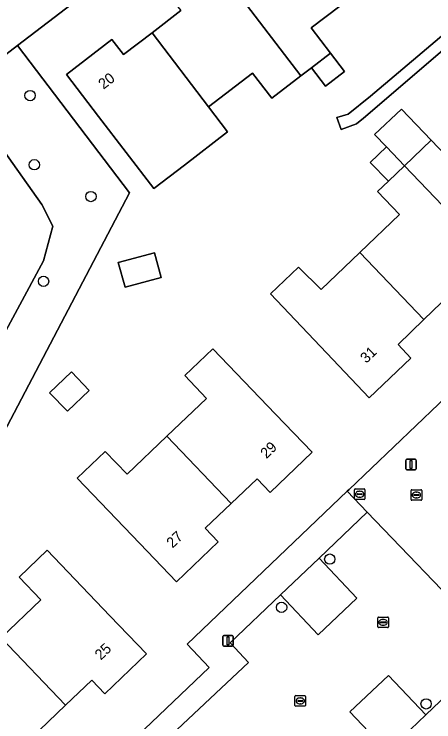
# Model space of a CAD drawing. Extents: x 159352 to 160617, y 385888 to 387323.
# Drawn here: x 159908.5 to 159948.2, y 386419.7 to 386486.6 of the extents above; entities that cross this region are included whole.
import ezdxf

# ---------------------------------------------------------------- set-up
doc = ezdxf.new("R2010")
doc.units = 0
for name, color, linetype in [('IMGEO_Boom', 7, 'Continuous'), ('IMGEO_Brandkraan', 7, 'Continuous'), ('IMGEO_Erf', 7, 'Continuous'), ('IMGEO_Groenvoorziening', 7, 'Continuous'), ('IMGEO_Kolk', 7, 'Continuous'), ('IMGEO_Lichtmast', 7, 'Continuous'), ('IMGEO_Pand', 7, 'Continuous'), ('IMGEO_Pand_nummerreeks', 7, 'Continuous'), ('IMGEO_Parkeervlak_open', 7, 'Continuous'), ('IMGEO_Rijbaan_lokaal_open', 7, 'Continuous'), ('IMGEO_Rioolput', 7, 'Continuous'), ('IMGEO_Voetpad_open', 7, 'Continuous')]:
    doc.layers.add(name, color=color, linetype=linetype)

msp = doc.modelspace()

# ---------------------------------------------------------------- linework, layer by layer
at = {"layer": 'IMGEO_Boom'}
for centre in [(159910.012, 386478.914), (159910.42, 386472.372), (159915.771, 386469.363), (159911.29, 386461.343), (159938.357, 386435.059), (159933.801, 386430.501), (159947.469, 386421.371)]:
    msp.add_circle(centre, 0.489, dxfattribs=at)
at = {"layer": 'IMGEO_Brandkraan'}
for p, q in [((159940.684, 386440.778), (159940.684, 386441.63)), ((159940.759, 386441.704), (159941.611, 386441.704)), ((159941.685, 386441.63), (159941.685, 386440.778)), ((159940.943, 386441.198), (159940.943, 386441.21)), ((159941.381, 386441.161), (159940.983, 386441.161)), ((159940.986, 386441.247), (159941.384, 386441.247)), ((159941.172, 386441.484), (159941.197, 386441.484)), ((159941.427, 386441.21), (159941.427, 386441.198)), ((159941.611, 386440.704), (159940.759, 386440.704)), ((159941.195, 386440.924), (159941.17, 386440.924))]:
    msp.add_line(p, q, dxfattribs=at)
for points in [[(159940.684, 386440.778), (159940.684, 386441.63)], [(159940.759, 386441.704), (159941.611, 386441.704)], [(159941.685, 386441.63), (159941.685, 386440.778)], [(159941.611, 386440.704), (159940.759, 386440.704)]]:
    msp.add_lwpolyline(points, dxfattribs=at)
for centre, radius, start, end in [((159940.761, 386441.628), 0.0765, 91.55205, 178.44795), ((159940.761, 386441.628), 0.0765, 91.55205, 178.44795), ((159941.609, 386441.628), 0.0765, 1.55205, 88.44795), ((159941.609, 386441.628), 0.0765, 1.55205, 88.44795), ((159940.983, 386441.207), 0.0403, 85.87752, 175.75265), ((159940.98, 386441.197), 0.0366, 178.93798, 274.71019), ((159941.384, 386441.204), 0.043, 264.86636, 352.45326), ((159941.388, 386441.209), 0.0386, 1.73085, 96.63898), ((159940.761, 386440.78), 0.0765, 181.55205, 268.44795), ((159940.761, 386440.78), 0.0765, 181.55205, 268.44795), ((159941.609, 386440.78), 0.0765, 271.55205, 358.44795), ((159941.609, 386440.78), 0.0765, 271.55205, 358.44795)]:
    msp.add_arc(centre, radius, start, end, dxfattribs=at)
for centre, major_axis, ratio, start_param, end_param in [((159941.171, 386441.204), (-0.387, 0.002), 0.722429, 4.712389, 7.853982), ((159941.196, 386441.204), (-0.39, 0.002), 0.717154, 1.570796, 4.712389)]:
    msp.add_ellipse(centre, major_axis=major_axis, ratio=ratio, start_param=start_param, end_param=end_param, dxfattribs=at)
at = {"layer": 'IMGEO_Erf'}
for points in [[(159984.546, 386541.708), (159952.365, 386517.008), (159930.173, 386500), (159908.837, 386483.648), (159919.421, 386469.713), (159895.899, 386424.892), (159897.755, 386422.547), (159906.169, 386411.913)], [(159909.286, 386407.974), (159926.958, 386424.813), (159924.882, 386427.008), (159940.005, 386441.479), (159940.175, 386441.642), (159952.85, 386453.77), (159973.946, 386473.913), (159957.824, 386490.735), (159941.542, 386476.782), (159940.898, 386476.23), (159939.42, 386475.71), (159939.031, 386476.836), (159940.095, 386477.157), (159942.214, 386478.854), (159957.669, 386491.994), (159974.462, 386474.406), (159986.987, 386486.365)], [(159940.728, 386488.474), (159936.603, 386485.311), (159938.43, 386482.931), (159939.753, 386481.207), (159937.948, 386479.821), (159936.624, 386481.546), (159935.633, 386480.786), (159932.873, 386478.67), (159931.047, 386481.051), (159926.894, 386477.866), (159928.7, 386475.5), (159924.618, 386472.339), (159921.707, 386470.111), (159916.485, 386476.931), (159913.446, 386480.9), (159917.761, 386484.225), (159918.861, 386482.799), (159921.547, 386484.859), (159924.274, 386486.951)], [(159949.721, 386460.091), (159947.266, 386457.73), (159944.823, 386455.38), (159946.032, 386454.081), (159942.096, 386450.327), (159938.647, 386453.947), (159932.738, 386460.147), (159935.392, 386462.687), (159937.533, 386460.574), (159941.195, 386464.075), (159944.959, 386467.673), (159942.883, 386469.845), (159943.894, 386470.811), (159942.189, 386472.593), (159943.72, 386474.056), (159942.599, 386475.228), (159945.126, 386477.642), (159947.948, 386474.688), (159950.024, 386472.515)]]:
    msp.add_lwpolyline(points, dxfattribs=at)
for points in [[(159922.402, 386461.711), (159918.994, 386460.786), (159918.362, 386463.115), (159921.77, 386464.04)], [(159933.231, 386448.779), (159936.689, 386445.166), (159932.726, 386441.374), (159931.482, 386442.673), (159929.037, 386440.334), (159926.573, 386437.976), (159927.802, 386436.691), (159923.855, 386432.914), (159920.398, 386436.526), (159914.478, 386442.714), (159917.13, 386445.252), (159919.202, 386443.087), (159922.957, 386446.68), (159926.71, 386450.272), (159924.654, 386452.42), (159927.313, 386454.964)], [(159913.55, 386449.047), (159911.867, 386450.805), (159913.934, 386452.783), (159915.617, 386451.024)], [(159921.02, 386426.091), (159917.082, 386422.322), (159915.845, 386423.615), (159913.372, 386421.248), (159910.913, 386418.896), (159912.133, 386417.621), (159908.179, 386413.837), (159904.717, 386417.455), (159903.947, 386418.26), (159903.342, 386417.681), (159901.731, 386419.365), (159902.336, 386419.944), (159898.798, 386423.642), (159901.451, 386426.181), (159903.523, 386424.016), (159907.28, 386427.611), (159911.031, 386431.201), (159908.975, 386433.349), (159911.638, 386435.897), (159917.564, 386429.704)]]:
    msp.add_lwpolyline(points, close=True, dxfattribs=at)
at = {"layer": 'IMGEO_Groenvoorziening'}
msp.add_lwpolyline([(159897.755, 386422.547), (159895.899, 386424.892), (159919.421, 386469.713), (159908.837, 386483.648), (159903.401, 386479.482), (159911.118, 386468.603), (159912.182, 386466.548), (159911.28, 386463.267), (159892.72, 386428.803), (159890.362, 386425.853), (159891.568, 386423.871), (159894.873, 386419.789)], close=True, dxfattribs=at)
msp.add_lwpolyline([(159903.397, 386409.26), (159894.873, 386419.789), (159891.568, 386423.871), (159890.362, 386425.853), (159892.72, 386428.803), (159911.28, 386463.267), (159912.182, 386466.548), (159911.118, 386468.603), (159903.401, 386479.482), (159898.246, 386475.531), (159868.81, 386452.849), (159861.63, 386447.437), (159858.062, 386444.883), (159859.683, 386441.676), (159862.985, 386435.144), (159862.48, 386434.87), (159863.478, 386432.889), (159864.006, 386433.182), (159868.904, 386423.524), (159868.367, 386423.245), (159869.762, 386420.592), (159870.307, 386420.849), (159874.77, 386412.13)], dxfattribs=at)
at = {"layer": 'IMGEO_Kolk'}
for p, q in [((159942.97, 386429.58), (159943.822, 386429.58)), ((159942.895, 386428.654), (159942.895, 386429.506)), ((159943.154, 386429.074), (159943.154, 386429.086)), ((159943.592, 386429.037), (159943.194, 386429.037)), ((159943.197, 386429.123), (159943.595, 386429.123)), ((159943.383, 386429.36), (159943.408, 386429.36)), ((159943.638, 386429.086), (159943.638, 386429.074)), ((159943.896, 386429.506), (159943.896, 386428.654)), ((159943.822, 386428.58), (159942.97, 386428.58)), ((159943.406, 386428.8), (159943.381, 386428.8)), ((159935.065, 386421.226), (159935.065, 386422.078)), ((159935.14, 386422.152), (159935.992, 386422.152)), ((159935.324, 386421.646), (159935.324, 386421.658)), ((159935.762, 386421.609), (159935.364, 386421.609)), ((159935.367, 386421.695), (159935.765, 386421.695)), ((159935.553, 386421.932), (159935.578, 386421.932)), ((159935.808, 386421.658), (159935.808, 386421.646)), ((159936.066, 386422.078), (159936.066, 386421.226)), ((159935.992, 386421.152), (159935.14, 386421.152)), ((159935.576, 386421.372), (159935.551, 386421.372))]:
    msp.add_line(p, q, dxfattribs=at)
for points in [[(159942.97, 386429.58), (159943.822, 386429.58)], [(159942.895, 386428.654), (159942.895, 386429.506)], [(159943.896, 386429.506), (159943.896, 386428.654)], [(159943.822, 386428.58), (159942.97, 386428.58)], [(159935.065, 386421.226), (159935.065, 386422.078)], [(159935.14, 386422.152), (159935.992, 386422.152)], [(159936.066, 386422.078), (159936.066, 386421.226)], [(159935.992, 386421.152), (159935.14, 386421.152)]]:
    msp.add_lwpolyline(points, dxfattribs=at)
for centre, radius, start, end in [((159942.972, 386429.504), 0.0765, 91.55205, 178.44795), ((159942.972, 386429.504), 0.0765, 91.55205, 178.44795), ((159943.82, 386429.504), 0.0765, 1.55205, 88.44795), ((159943.82, 386429.504), 0.0765, 1.55205, 88.44795), ((159943.194, 386429.083), 0.0403, 85.87752, 175.75265), ((159943.191, 386429.073), 0.0366, 178.93798, 274.71019), ((159943.595, 386429.08), 0.043, 264.86636, 352.45326), ((159943.599, 386429.085), 0.0386, 1.73085, 96.63898), ((159942.972, 386428.656), 0.0765, 181.55205, 268.44795), ((159942.972, 386428.656), 0.0765, 181.55205, 268.44795), ((159943.82, 386428.656), 0.0765, 271.55205, 358.44795), ((159943.82, 386428.656), 0.0765, 271.55205, 358.44795), ((159935.142, 386422.076), 0.0765, 91.55205, 178.44795), ((159935.142, 386422.076), 0.0765, 91.55205, 178.44795), ((159935.364, 386421.655), 0.0403, 85.87752, 175.75265), ((159935.361, 386421.645), 0.0366, 178.93798, 274.71019), ((159935.765, 386421.652), 0.043, 264.86636, 352.45326), ((159935.769, 386421.657), 0.0386, 1.73085, 96.63898), ((159935.99, 386422.076), 0.0765, 1.55205, 88.44795), ((159935.99, 386422.076), 0.0765, 1.55205, 88.44795), ((159935.142, 386421.228), 0.0765, 181.55205, 268.44795), ((159935.142, 386421.228), 0.0765, 181.55205, 268.44795), ((159935.99, 386421.228), 0.0765, 271.55205, 358.44795), ((159935.99, 386421.228), 0.0765, 271.55205, 358.44795)]:
    msp.add_arc(centre, radius, start, end, dxfattribs=at)
for centre, major_axis, ratio, start_param, end_param in [((159943.382, 386429.08), (-0.387, 0.002), 0.722429, 4.712389, 7.853982), ((159943.407, 386429.08), (-0.39, 0.002), 0.717154, 1.570796, 4.712389), ((159935.552, 386421.652), (-0.387, 0.002), 0.722429, 4.712389, 7.853982), ((159935.577, 386421.652), (-0.39, 0.002), 0.717154, 1.570796, 4.712389)]:
    msp.add_ellipse(centre, major_axis=major_axis, ratio=ratio, start_param=start_param, end_param=end_param, dxfattribs=at)
at = {"layer": 'IMGEO_Lichtmast'}
for p, q in [((159945.537, 386443.607), (159945.537, 386444.407)), ((159945.537, 386444.407), (159945.537, 386443.607)), ((159945.637, 386444.507), (159946.427, 386444.507)), ((159946.427, 386444.507), (159945.637, 386444.507)), ((159946.527, 386444.407), (159946.527, 386443.607)), ((159946.527, 386443.607), (159946.527, 386444.407)), ((159946.427, 386443.507), (159945.637, 386443.507)), ((159945.637, 386443.507), (159946.427, 386443.507)), ((159928.233, 386426.938), (159928.233, 386427.738)), ((159928.233, 386427.738), (159928.233, 386426.938)), ((159928.333, 386427.838), (159929.123, 386427.838)), ((159929.123, 386427.838), (159928.333, 386427.838)), ((159929.223, 386427.738), (159929.223, 386426.938)), ((159929.223, 386426.938), (159929.223, 386427.738)), ((159929.123, 386426.838), (159928.333, 386426.838)), ((159928.333, 386426.838), (159929.123, 386426.838))]:
    msp.add_line(p, q, dxfattribs=at)
for points in [[(159945.957, 386444.382), (159946.107, 386444.382), (159946.107, 386443.632), (159945.957, 386443.632), (159945.957, 386444.382)], [(159928.653, 386427.713), (159928.803, 386427.713), (159928.803, 386426.963), (159928.653, 386426.963), (159928.653, 386427.713)]]:
    msp.add_lwpolyline(points, dxfattribs=at)
for centre, start, end in [((159945.637, 386444.407), 90, 180), ((159945.637, 386444.407), 90, 180), ((159946.427, 386444.407), 0, 90), ((159946.427, 386444.407), 360, 90), ((159945.637, 386443.607), 180, 270), ((159945.637, 386443.607), 180, 270), ((159946.427, 386443.607), 270, 0), ((159946.427, 386443.607), 270, 0), ((159928.333, 386427.738), 90, 180), ((159928.333, 386427.738), 90, 180), ((159929.123, 386427.738), 0, 90), ((159929.123, 386427.738), 360, 90), ((159928.333, 386426.938), 180, 270), ((159928.333, 386426.938), 180, 270), ((159929.123, 386426.938), 270, 0), ((159929.123, 386426.938), 270, 0)]:
    msp.add_arc(centre, 0.1, start, end, dxfattribs=at)
at = {"layer": 'IMGEO_Pand'}
for points in [[(159935.379, 386495.471), (159932.669, 386493.4), (159931.575, 386494.795), (159927.38, 386491.582), (159935.633, 386480.786), (159936.624, 386481.546), (159938.43, 386482.931), (159936.603, 386485.311), (159940.728, 386488.474)], [(159926.894, 386477.866), (159931.047, 386481.051), (159932.873, 386478.67), (159935.633, 386480.786), (159927.38, 386491.582), (159923.178, 386488.364), (159924.274, 386486.951), (159921.547, 386484.859)], [(159926.894, 386477.866), (159921.547, 386484.859), (159918.861, 386482.799), (159917.761, 386484.225), (159913.446, 386480.9), (159916.485, 386476.931), (159921.707, 386470.111), (159924.618, 386472.339), (159928.7, 386475.5)], [(159938.43, 386482.931), (159936.624, 386481.546), (159937.948, 386479.821), (159939.753, 386481.207)], [(159943.72, 386474.056), (159945.424, 386472.274), (159947.948, 386474.688), (159945.126, 386477.642), (159942.599, 386475.228)], [(159954.802, 386462.471), (159958.61, 386466.114), (159957.407, 386467.419), (159959.888, 386469.778), (159953.807, 386476.133), (159950.024, 386472.515), (159947.948, 386474.688), (159945.424, 386472.274)], [(159943.72, 386474.056), (159942.189, 386472.593), (159943.894, 386470.811), (159945.424, 386472.274)], [(159945.424, 386472.274), (159943.894, 386470.811), (159942.883, 386469.845), (159944.959, 386467.673), (159941.195, 386464.075), (159947.266, 386457.73), (159949.721, 386460.091), (159950.971, 386458.806), (159954.802, 386462.471)], [(159922.402, 386461.711), (159921.77, 386464.04), (159918.362, 386463.115), (159918.994, 386460.786)], [(159941.195, 386464.075), (159937.533, 386460.574), (159935.392, 386462.687), (159932.738, 386460.147), (159938.647, 386453.947), (159942.096, 386450.327), (159946.032, 386454.081), (159944.823, 386455.38), (159947.266, 386457.73)], [(159929.037, 386440.334), (159931.482, 386442.673), (159932.726, 386441.374), (159936.689, 386445.166), (159933.231, 386448.779), (159927.313, 386454.964), (159924.654, 386452.42), (159926.71, 386450.272), (159922.957, 386446.68)], [(159913.55, 386449.047), (159915.617, 386451.024), (159913.934, 386452.783), (159911.867, 386450.805)], [(159922.957, 386446.68), (159919.202, 386443.087), (159917.13, 386445.252), (159914.478, 386442.714), (159920.398, 386436.526), (159923.855, 386432.914), (159927.802, 386436.691), (159926.573, 386437.976), (159929.037, 386440.334)], [(159913.372, 386421.248), (159915.845, 386423.615), (159917.082, 386422.322), (159921.02, 386426.091), (159917.564, 386429.704), (159911.638, 386435.897), (159908.975, 386433.349), (159911.031, 386431.201), (159907.28, 386427.611)], [(159907.28, 386427.611), (159903.523, 386424.016), (159901.451, 386426.181), (159898.798, 386423.642), (159902.336, 386419.944), (159901.731, 386419.365), (159903.342, 386417.681), (159903.947, 386418.26), (159904.717, 386417.455), (159908.179, 386413.837), (159912.133, 386417.621), (159910.913, 386418.896), (159913.372, 386421.248)]]:
    msp.add_lwpolyline(points, close=True, dxfattribs=at)
at = {"layer": 'IMGEO_Parkeervlak_open'}
for points in [[(159937.357, 386435.142), (159933.708, 386431.68), (159937.254, 386427.914), (159940.902, 386431.365)], [(159943.804, 386416.861), (159947.454, 386420.346), (159943.907, 386424.049), (159940.244, 386420.61)]]:
    msp.add_lwpolyline(points, close=True, dxfattribs=at)
at = {"layer": 'IMGEO_Rijbaan_lokaal_open'}
msp.add_lwpolyline([(159943.804, 386416.861), (159940.244, 386420.61), (159943.907, 386424.049), (159947.454, 386420.346), (159954.155, 386426.745), (159952.067, 386428.919), (159941.901, 386439.505), (159937.357, 386435.142), (159940.902, 386431.365), (159937.254, 386427.914), (159933.708, 386431.68), (159928.951, 386427.132), (159930.676, 386425.277), (159921.331, 386416.518)], dxfattribs=at)
at = {"layer": 'IMGEO_Rioolput'}
for p, q in [((159946.12, 386441.632), (159946.972, 386441.632)), ((159946.045, 386440.706), (159946.045, 386441.558)), ((159946.304, 386441.126), (159946.304, 386441.138)), ((159946.742, 386441.089), (159946.344, 386441.089)), ((159946.347, 386441.175), (159946.745, 386441.175)), ((159946.533, 386441.412), (159946.558, 386441.412)), ((159946.788, 386441.138), (159946.788, 386441.126)), ((159947.046, 386441.558), (159947.046, 386440.706)), ((159946.972, 386440.632), (159946.12, 386440.632)), ((159946.556, 386440.852), (159946.531, 386440.852))]:
    msp.add_line(p, q, dxfattribs=at)
for points in [[(159946.12, 386441.632), (159946.972, 386441.632)], [(159946.045, 386440.706), (159946.045, 386441.558)], [(159947.046, 386441.558), (159947.046, 386440.706)], [(159946.972, 386440.632), (159946.12, 386440.632)]]:
    msp.add_lwpolyline(points, dxfattribs=at)
for centre, radius, start, end in [((159946.122, 386441.556), 0.0765, 91.55205, 178.44795), ((159946.122, 386441.556), 0.0765, 91.55205, 178.44795), ((159946.97, 386441.556), 0.0765, 1.55205, 88.44795), ((159946.97, 386441.556), 0.0765, 1.55205, 88.44795), ((159946.344, 386441.135), 0.0403, 85.87752, 175.75265), ((159946.341, 386441.125), 0.0366, 178.93798, 274.71019), ((159946.745, 386441.132), 0.043, 264.86636, 352.45326), ((159946.749, 386441.137), 0.0386, 1.73085, 96.63898), ((159946.122, 386440.708), 0.0765, 181.55205, 268.44795), ((159946.122, 386440.708), 0.0765, 181.55205, 268.44795), ((159946.97, 386440.708), 0.0765, 271.55205, 358.44795), ((159946.97, 386440.708), 0.0765, 271.55205, 358.44795)]:
    msp.add_arc(centre, radius, start, end, dxfattribs=at)
for centre, major_axis, ratio, start_param, end_param in [((159946.532, 386441.132), (-0.387, 0.002), 0.722429, 4.712389, 7.853982), ((159946.557, 386441.132), (-0.39, 0.002), 0.717154, 1.570796, 4.712389)]:
    msp.add_ellipse(centre, major_axis=major_axis, ratio=ratio, start_param=start_param, end_param=end_param, dxfattribs=at)
at = {"layer": 'IMGEO_Voetpad_open'}
for points in [[(159856.998, 386447.102), (159858.062, 386444.883), (159861.63, 386447.437), (159868.81, 386452.849), (159898.246, 386475.531), (159903.401, 386479.482), (159908.837, 386483.648), (159930.173, 386500), (159952.365, 386517.008), (159984.546, 386541.708)], [(160015.727, 386512.742), (160008.76, 386507.241), (160005.367, 386503.982), (160004.565, 386503.212), (160004.033, 386502.701), (160001.634, 386500.396), (160001.221, 386500), (160000.708, 386499.507), (160000, 386498.827), (159999.912, 386498.742), (159996.906, 386495.855), (159995.464, 386494.47), (159993.473, 386492.558), (159986.987, 386486.365), (159974.462, 386474.406), (159973.946, 386473.913), (159952.85, 386453.77), (159940.175, 386441.642), (159940.005, 386441.479), (159941.901, 386439.505), (159952.067, 386428.919), (159953.197, 386430.079), (159951.825, 386431.518)]]:
    msp.add_lwpolyline(points, dxfattribs=at)
for points in [[(159973.946, 386473.913), (159974.462, 386474.406), (159957.669, 386491.994), (159942.214, 386478.854), (159940.095, 386477.157), (159939.031, 386476.836), (159939.42, 386475.71), (159940.898, 386476.23), (159941.542, 386476.782), (159957.824, 386490.735)], [(159941.901, 386439.505), (159940.005, 386441.479), (159924.882, 386427.008), (159926.958, 386424.813), (159909.286, 386407.974), (159910.619, 386406.307), (159917.664, 386413.05), (159921.331, 386416.518), (159930.676, 386425.277), (159928.951, 386427.132), (159933.708, 386431.68), (159937.357, 386435.142)], [(159955.745, 386425.325), (159954.155, 386426.745), (159947.454, 386420.346), (159943.804, 386416.861), (159929.757, 386403.467), (159926.119, 386399.981), (159920.201, 386394.332), (159921.538, 386392.661)]]:
    msp.add_lwpolyline(points, close=True, dxfattribs=at)

# ---------------------------------------------------------------- texts
at = {"layer": 'IMGEO_Pand_nummerreeks'}
for s, rotation, p in [('20', 37.61468, (159916.954, 386479.461)), ('31', 43.64423, (159941.808, 386453.535)), ('29', 43.73682, (159932.369, 386444.519)), ('27', 43.73916, (159923.49, 386436.052)), ('25', 43.74381, (159916.712, 386425.456))]:
    msp.add_text(s, height=1, rotation=rotation, dxfattribs=at).set_placement(p)

doc.saveas('drawing.dxf')
